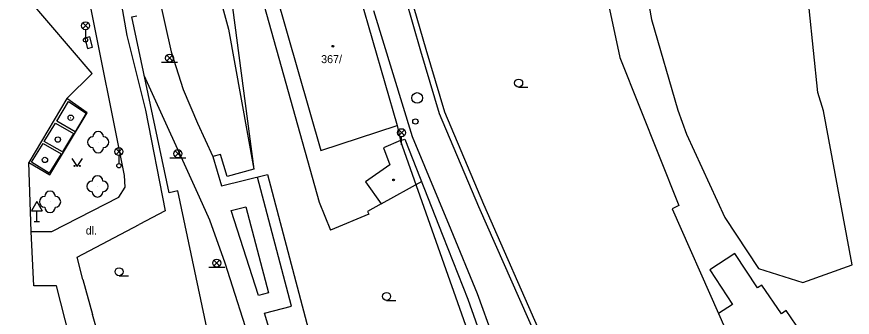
# Model space of a CAD drawing. Extents: x -737812 to -729375, y -1123000 to -1115500.
# Drawn here: x -735832.5 to -735754.2, y -1119404.8 to -1119376.6 of the extents above; entities that cross this region are included whole.
import ezdxf

# ---------------------------------------------------------------- set-up
doc = ezdxf.new("R2010")
doc.units = 0
for name, color, linetype in [('Doplněk polohopisu', 7, 'Continuous'), ('Doplňkové značky', 7, 'Continuous'), ('Hranice - ploty_ zdi', 7, 'Continuous'), ('Hranice parcel a úz_ celk', 7, 'Continuous'), ('Komunikace', 7, 'Continuous'), ('Pomocné popisy', 7, 'Continuous'), ('Povr_ zn_ inž_ sítí - el_', 7, 'Continuous'), ('Povr_ zn_ inž_ sítí - kan_', 7, 'Continuous'), ('Povr_ zn_ inž_ sítí - vod_', 7, 'Continuous'), ('Stavební objekty', 7, 'Continuous'), ('Vnitřní kresba parcel', 7, 'Continuous'), ('Zeleň', 7, 'Continuous'), ('Značky druhů budov', 7, 'Continuous'), ('Značky druhů pozemků', 7, 'Continuous'), ('Čísla popisná', 7, 'Continuous')]:
    doc.layers.add(name, color=color, linetype=linetype)

msp = doc.modelspace()

# ---------------------------------------------------------------- linework, layer by layer
at = {"layer": 'Doplněk polohopisu'}
for p, q in [((-735822.37, -1119391.45), (-735827.61, -1119365.19)), ((-735822.29, -1119392.54), (-735822.37, -1119391.45)), ((-735822.9, -1119393.47), (-735822.29, -1119392.54)), ((-735829.17, -1119396.72), (-735822.9, -1119393.47)), ((-735831.11, -1119396.72), (-735829.17, -1119396.72))]:
    msp.add_line(p, q, dxfattribs=at)
for points in [[(-735831.34, -1119390.23), (-735829.36, -1119391.38), (-735825.87, -1119385.57), (-735827.78, -1119384.24)], [(-735828.71, -1119386.36), (-735827.62, -1119384.5), (-735825.95, -1119385.61), (-735827, -1119387.35), (-735828.71, -1119386.36)], [(-735829.88, -1119388.25), (-735828.82, -1119386.55), (-735827.14, -1119387.51), (-735828.19, -1119389.23), (-735829.88, -1119388.25)], [(-735831.08, -1119390.19), (-735830, -1119388.46), (-735828.31, -1119389.41), (-735829.41, -1119391.24), (-735831.08, -1119390.19)]]:
    msp.add_lwpolyline(points, dxfattribs=at)
at = {"layer": 'Doplňkové značky'}
for p, q in [((-735830.57, -1119393.904), (-735831.07, -1119394.77)), ((-735830.57, -1119393.904), (-735830.07, -1119394.77)), ((-735831.07, -1119394.77), (-735830.07, -1119394.77)), ((-735830.57, -1119395.77), (-735830.57, -1119394.77)), ((-735830.82, -1119395.77), (-735830.32, -1119395.77))]:
    msp.add_line(p, q, dxfattribs=at)
for centre, radius in [((-735827.41, -1119386.03), 0.25), ((-735827.41, -1119386.03), 0.0005), ((-735828.611, -1119388.08), 0.25), ((-735828.611, -1119388.08), 0.0005), ((-735829.821, -1119389.99), 0.25), ((-735829.821, -1119389.99), 0.0005)]:
    msp.add_circle(centre, radius, dxfattribs=at)
at = {"layer": 'Hranice - ploty_ zdi'}
for p, q in [((-735823.88, -1119368.48), (-735822.14, -1119378.31)), ((-735796.92, -1119371.82), (-735794.63, -1119379.75)), ((-735796.44, -1119371.69), (-735794.15, -1119379.61)), ((-735822.14, -1119378.31), (-735820.39, -1119385.32)), ((-735794.63, -1119379.75), (-735792.88, -1119385.65)), ((-735794.15, -1119379.61), (-735792.41, -1119385.48)), ((-735820.39, -1119385.32), (-735818.56, -1119394.77)), ((-735792.88, -1119385.65), (-735789.2, -1119394.35)), ((-735792.41, -1119385.48), (-735788.74, -1119394.15)), ((-735796.83, -1119386.77), (-735796.53, -1119388.18)), ((-735796.53, -1119388.18), (-735796.12, -1119388.03)), ((-735796.12, -1119388.03), (-735792.56, -1119397.12)), ((-735788.21, -1119411.69), (-735796.53, -1119388.18)), ((-735788.74, -1119394.15), (-735782.21, -1119408.99)), ((-735818.56, -1119394.77), (-735820.99, -1119396.06)), ((-735789.2, -1119394.35), (-735782.66, -1119409.21)), ((-735826.81, -1119399.12), (-735820.99, -1119396.06)), ((-735792.56, -1119397.12), (-735790.21, -1119403.04)), ((-735826.27, -1119401.22), (-735826.81, -1119399.12)), ((-735826.27, -1119401.22), (-735825.36, -1119404.5)), ((-735790.21, -1119403.04), (-735788.04, -1119409.1)), ((-735824.44, -1119407.8), (-735825.36, -1119404.5))]:
    msp.add_line(p, q, dxfattribs=at)
for points in [[(-735816.55, -1119356.17), (-735817.12, -1119356.23), (-735815.88, -1119363.37), (-735815.3, -1119365.66), (-735815.71, -1119366.35), (-735812.64, -1119377.71), (-735810.26, -1119390.85), (-735812.75, -1119391.56), (-735813.39, -1119389.49), (-735814.1, -1119389.66)], [(-735813.5, -1119411.2), (-735817.36, -1119392.9), (-735818.17, -1119393.08), (-735821.69, -1119376.57), (-735821.22, -1119376.49)], [(-735814.1, -1119389.66), (-735813.29, -1119392.41), (-735808.96, -1119391.37), (-735800.45, -1119423.68), (-735799.77, -1119423.54), (-735796.94, -1119433.08), (-735798.71, -1119433.7), (-735796.05, -1119440.31), (-735794.18, -1119446.26), (-735791.83, -1119452.03), (-735787.63, -1119460.13), (-735781.7, -1119471.05), (-735782.12, -1119471.25), (-735780.94, -1119473.58), (-735774.42, -1119485.96), (-735771.47, -1119492.25)]]:
    msp.add_lwpolyline(points, dxfattribs=at)
at = {"layer": 'Hranice parcel a úz_ celk'}
for points in [[(-735766.42, -1119296.11), (-735773.26, -1119325.25), (-735775.16, -1119340.84), (-735775.44, -1119355.21), (-735775.29, -1119360.18), (-735774.62, -1119367.7), (-735773.02, -1119376.83), (-735770.55, -1119385.32), (-735769.72, -1119387.56), (-735766.15, -1119395.39), (-735762.99, -1119400.19), (-735758.84, -1119401.5), (-735754.2, -1119399.82), (-735756.89, -1119385.39), (-735757.43, -1119383.67), (-735758.25, -1119375.8), (-735758.19, -1119362.09), (-735758.1, -1119349.61), (-735756.87, -1119329.72), (-735754.42, -1119297.08)], [(-735778.21, -1119361.04), (-735777.96, -1119371.01), (-735775.98, -1119380.37), (-735770.45, -1119394.28), (-735771.08, -1119394.59), (-735766.74, -1119404.4)], [(-735812.24, -1119375.68), (-735810.26, -1119390.85)], [(-735798.32, -1119394.11), (-735799.62, -1119394.84), (-735799.47, -1119395.09), (-735803.07, -1119396.58)]]:
    msp.add_lwpolyline(points, dxfattribs=at)
at = {"layer": 'Komunikace'}
for p, q in [((-735825.4, -1119381.87), (-735839.97, -1119364.77)), ((-735799.03, -1119375.96), (-735795.41, -1119387.78)), ((-735827.78, -1119384.24), (-735825.4, -1119381.87)), ((-735795.41, -1119387.78), (-735791.8, -1119396.53)), ((-735831.11, -1119396.72), (-735831.34, -1119390.23)), ((-735791.8, -1119396.53), (-735789.33, -1119402.51)), ((-735830.86, -1119401.8), (-735831.11, -1119396.72)), ((-735828.75, -1119401.79), (-735830.86, -1119401.8)), ((-735825.63, -1119413.89), (-735828.75, -1119401.79)), ((-735789.33, -1119402.51), (-735787.01, -1119409))]:
    msp.add_line(p, q, dxfattribs=at)
for points in [[(-735820.71, -1119362.46), (-735820.71, -1119363.98), (-735819.72, -1119371.43), (-735819.45, -1119371.69), (-735819.06, -1119373.84), (-735819.25, -1119374.23), (-735817.99, -1119379.84), (-735816.86, -1119383.39), (-735815.54, -1119386.54)], [(-735803.08, -1119439.92), (-735804.74, -1119433.81), (-735806.04, -1119428.23), (-735807.94, -1119417.09), (-735808.81, -1119413.22), (-735810.34, -1119407.79), (-735812.94, -1119399.69), (-735814.38, -1119395.64), (-735815.35, -1119393.47), (-735820.52, -1119382.06)], [(-735827.78, -1119384.24), (-735831.34, -1119390.23)], [(-735815.54, -1119386.54), (-735814.1, -1119389.66)], [(-735801.95, -1119436.44), (-735803.41, -1119430.62), (-735804.33, -1119426.31), (-735806.15, -1119415.74), (-735806.97, -1119412.12), (-735808.15, -1119407.99), (-735809.25, -1119404.37), (-735806.74, -1119403.7), (-735809.92, -1119391.6)], [(-735812.38, -1119394.73), (-735811, -1119394.4), (-735808.89, -1119402.45), (-735809.82, -1119402.71), (-735812.38, -1119394.73)]]:
    msp.add_lwpolyline(points, dxfattribs=at)
at = {"layer": 'Povr_ zn_ inž_ sítí - el_'}
for p, q in [((-735826.284, -1119377.668), (-735825.756, -1119377.14)), ((-735825.748, -1119377.665), (-735826.276, -1119377.136)), ((-735826.02, -1119377.78), (-735826.02, -1119378.53)), ((-735818.404, -1119380.708), (-735817.876, -1119380.18)), ((-735817.868, -1119380.705), (-735818.396, -1119380.176)), ((-735818.89, -1119380.82), (-735817.39, -1119380.82)), ((-735796.684, -1119387.698), (-735796.156, -1119387.17)), ((-735796.148, -1119387.695), (-735796.676, -1119387.166)), ((-735796.42, -1119388.56), (-735796.42, -1119387.81)), ((-735823.154, -1119389.478), (-735822.626, -1119388.95)), ((-735822.618, -1119389.475), (-735823.146, -1119388.946)), ((-735822.89, -1119389.59), (-735822.89, -1119390.34)), ((-735817.634, -1119389.668), (-735817.106, -1119389.14)), ((-735817.098, -1119389.665), (-735817.626, -1119389.136)), ((-735818.12, -1119389.78), (-735816.62, -1119389.78)), ((-735813.994, -1119399.928), (-735813.466, -1119399.4)), ((-735813.458, -1119399.925), (-735813.986, -1119399.396)), ((-735814.48, -1119400.04), (-735812.98, -1119400.04))]:
    msp.add_line(p, q, dxfattribs=at)
msp.add_lwpolyline([(-735826.088, -1119378.569), (-735825.836, -1119379.537), (-735825.352, -1119379.411), (-735825.604, -1119378.443)], close=True, dxfattribs=at)
for centre, radius in [((-735826.02, -1119377.405), 0.375), ((-735826.02, -1119378.73), 0.2), ((-735818.14, -1119380.445), 0.375), ((-735796.42, -1119387.435), 0.375), ((-735822.89, -1119389.215), 0.375), ((-735817.37, -1119389.405), 0.375), ((-735822.89, -1119390.54), 0.2), ((-735813.73, -1119399.665), 0.375)]:
    msp.add_circle(centre, radius, dxfattribs=at)
at = {"layer": 'Povr_ zn_ inž_ sítí - kan_'}
msp.add_circle((-735794.95, -1119384.18), 0.5, dxfattribs=at)
at = {"layer": 'Povr_ zn_ inž_ sítí - vod_'}
msp.add_circle((-735795.12, -1119386.39), 0.25, dxfattribs=at)
at = {"layer": 'Stavební objekty'}
msp.add_line((-735801.07, -1119372), (-735796.83, -1119386.77), dxfattribs=at)
for points in [[(-735808.23, -1119374.25), (-735803.97, -1119389.1), (-735796.83, -1119386.77)], [(-735796.53, -1119388.18), (-735798.11, -1119388.87), (-735797.52, -1119390.44), (-735799.79, -1119392.05), (-735798.32, -1119394.11), (-735794.5, -1119391.97)], [(-735762.6, -1119413.89), (-735755.97, -1119409.55), (-735758.06, -1119406.55), (-735758.53, -1119406.86), (-735760.38, -1119404.11), (-735760.83, -1119404.42), (-735762.66, -1119401.73), (-735763.08, -1119402), (-735765.2, -1119398.77), (-735767.54, -1119400.31), (-735765.43, -1119403.54), (-735766.74, -1119404.4), (-735763.65, -1119411.39), (-735762.6, -1119413.89)]]:
    msp.add_lwpolyline(points, dxfattribs=at)
at = {"layer": 'Vnitřní kresba parcel'}
msp.add_lwpolyline([(-735809.52, -1119374.71), (-735804.14, -1119393.94), (-735803.07, -1119396.58)], dxfattribs=at)
at = {"layer": 'Zeleň'}
for centre in [(-735824.83, -1119388.33), (-735824.9, -1119392.47), (-735829.34, -1119393.92)]:
    msp.add_circle(centre, 0.0005, dxfattribs=at)
for centre, start, end in [((-735825.33, -1119388.33), 89.99999, 269.99999), ((-735824.83, -1119387.83), 0, 179.99999), ((-735824.33, -1119388.33), 270, 89.99999), ((-735824.83, -1119388.83), 179.99999, 359.99999), ((-735824.9, -1119391.97), 0, 179.99999), ((-735825.4, -1119392.47), 89.99999, 269.99999), ((-735824.4, -1119392.47), 270, 89.99999), ((-735829.84, -1119393.92), 89.99999, 269.99999), ((-735829.34, -1119393.42), 0, 179.99999), ((-735828.84, -1119393.92), 270, 89.99999), ((-735824.9, -1119392.97), 179.99999, 359.99999), ((-735829.34, -1119394.42), 179.99999, 359.99999)]:
    msp.add_arc(centre, 0.5, start, end, dxfattribs=at)
at = {"layer": 'Značky druhů budov'}
for centre in [(-735802.84, -1119379.33), (-735797.16, -1119391.87)]:
    msp.add_circle(centre, 0.0875, dxfattribs=at)
at = {"layer": 'Značky druhů pozemků'}
for p, q in [((-735785.45, -1119383.155), (-735784.575, -1119383.155)), ((-735822.88, -1119400.855), (-735822.005, -1119400.855)), ((-735797.82, -1119403.165), (-735796.945, -1119403.165))]:
    msp.add_line(p, q, dxfattribs=at)
msp.add_lwpolyline([(-735827.31, -1119389.85), (-735826.81, -1119390.6), (-735826.31, -1119389.85)], dxfattribs=at)
for centre, radius in [((-735785.45, -1119382.78), 0.375), ((-735827.06, -1119390.55), 0.05), ((-735826.56, -1119390.55), 0.05), ((-735822.88, -1119400.48), 0.375), ((-735797.82, -1119402.79), 0.375)]:
    msp.add_circle(centre, radius, dxfattribs=at)

# ---------------------------------------------------------------- texts
at = {"layer": 'Pomocné popisy'}
msp.add_text('dl.', height=0.75, dxfattribs=at).set_placement((-735826, -1119396.99))
at = {"layer": 'Čísla popisná'}
msp.add_text('367/', height=0.75, dxfattribs=at).set_placement((-735803.95, -1119380.91))

doc.saveas('drawing.dxf')
